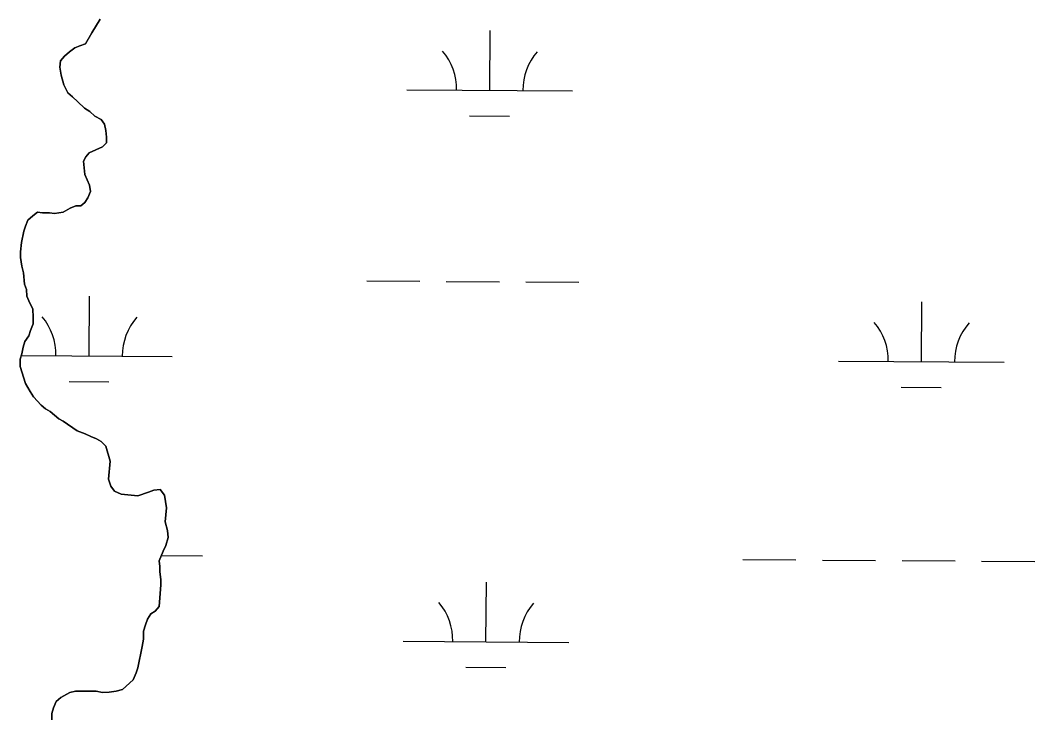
# Model space of a CAD drawing. Extents: x 3172231 to 3210228, y 940198 to 965780.
# Drawn here: x 3188543 to 3189155, y 961522 to 961940 of the extents above; entities that cross this region are included whole.
import ezdxf

# ---------------------------------------------------------------- set-up
doc = ezdxf.new("R2010")
doc.units = 0
for name, color, linetype in [('V-SITE-VEGE', 7, 'Continuous'), ('V-TOPO-SHOR', 7, 'Continuous'), ('V-WETL-SWMP', 7, 'Continuous')]:
    doc.layers.add(name, color=color, linetype=linetype)

msp = doc.modelspace()

# ---------------------------------------------------------------- linework, layer by layer
at = {"layer": 'V-SITE-VEGE'}
for points in [[(3188591.707, 961940.578), (3188586.567, 961932.293), (3188582.8, 961925.738), (3188579.36, 961924.347), (3188576.263, 961923.305), (3188573.169, 961920.884), (3188570.08, 961918.117), (3188567.678, 961915.354), (3188567.346, 961911.564), (3188568.051, 961906.745), (3188569.791, 961900.896), (3188572.218, 961896.081), (3188574.981, 961893.678), (3188578.092, 961890.588), (3188582.237, 961886.816), (3188585.344, 961884.755), (3188588.453, 961882.011), (3188592.248, 961879.957), (3188594.324, 961877.208), (3188595.025, 961873.422), (3188595.383, 961869.289), (3188595.393, 961865.844), (3188592.991, 961863.425), (3188585.08, 961859.956), (3188583.022, 961857.537), (3188581.653, 961854.779), (3188582.366, 961846.857), (3188585.143, 961840.326), (3188585.846, 961836.535), (3188584.136, 961832.742), (3188582.421, 961829.982), (3188580.017, 961827.907), (3188576.918, 961827.897), (3188573.478, 961826.506), (3188569.351, 961824.083), (3188564.188, 961823.377), (3188561.087, 961823.711), (3188556.955, 961823.698), (3188553.854, 961824.032), (3188551.101, 961821.957), (3188548.013, 961819.191), (3188546.647, 961815.742), (3188545.623, 961812.639), (3188544.267, 961805.746), (3188543.598, 961800.232), (3188543.608, 961796.788), (3188544.314, 961791.625), (3188545.361, 961787.494), (3188546.072, 961780.606), (3188547.116, 961777.512), (3188547.472, 961773.379), (3188549.207, 961769.25), (3188550.942, 961765.812), (3188551.302, 961760.647), (3188551.314, 961756.858), (3188549.606, 961752.719), (3188548.582, 961749.616), (3188546.184, 961746.163), (3188545.16, 961742.716), (3188544.486, 961738.579), (3188543.462, 961735.477), (3188543.477, 961731), (3188546.61, 961720.676), (3188549.381, 961715.863), (3188551.462, 961712.768), (3188555.953, 961707.618), (3188558.716, 961705.559), (3188561.477, 961703.847), (3188566.658, 961699.387), (3188569.419, 961698.017), (3188577.701, 961692.188), (3188582.53, 961690.482), (3188585.981, 961688.772), (3188589.43, 961687.406), (3188592.19, 961685.692), (3188594.955, 961682.943), (3188597.74, 961673.998), (3188596.743, 961662.971), (3188598.134, 961658.845)], [(3188598.134, 961658.845), (3188600.21, 961655.75), (3188604.349, 961654.042), (3188614.342, 961653.041), (3188620.879, 961655.129), (3188623.975, 961656.516), (3188627.762, 961656.872), (3188630.529, 961653.44), (3188631.59, 961645.862), (3188630.926, 961637.25), (3188632.321, 961632.085), (3188632.677, 961627.957), (3188631.315, 961623.129), (3188629.605, 961619.679), (3188627.213, 961613.815), (3188627.57, 961610.372), (3188627.58, 961607.274), (3188628.284, 961602.453), (3188628.295, 961599.352), (3188627.303, 961586.261), (3188624.901, 961583.499), (3188622.151, 961581.766), (3188620.094, 961578.659), (3188619.072, 961575.212), (3188617.706, 961571.42), (3188617.721, 961566.596), (3188617.047, 961562.117), (3188614.333, 961549.363), (3188613.311, 961546.26), (3188611.601, 961542.121), (3188605.076, 961536.245), (3188601.29, 961535.199), (3188597.161, 961534.496), (3188593.026, 961534.486), (3188589.235, 961535.16), (3188576.837, 961535.119), (3188573.394, 961534.418), (3188567.893, 961531.301), (3188565.145, 961528.881), (3188563.434, 961525.088), (3188562.412, 961521.639), (3188562.425, 961517.85)]]:
    msp.add_lwpolyline(points, dxfattribs=at)
at = {"layer": 'V-TOPO-SHOR'}
for points in [[(3188591.707, 961940.578), (3188586.567, 961932.293), (3188582.8, 961925.738), (3188579.36, 961924.347), (3188576.263, 961923.305), (3188573.171, 961920.884), (3188570.08, 961918.117), (3188567.678, 961915.354), (3188567.346, 961911.566), (3188568.051, 961906.745), (3188569.791, 961900.896), (3188572.218, 961896.081), (3188574.981, 961893.678), (3188578.092, 961890.588), (3188582.237, 961886.814), (3188585.344, 961884.757), (3188588.453, 961882.011), (3188592.248, 961879.957), (3188594.324, 961877.208), (3188595.025, 961873.422), (3188595.383, 961869.289), (3188595.393, 961865.844), (3188592.991, 961863.425), (3188585.08, 961859.956), (3188583.022, 961857.537)], [(3188583.022, 961857.537), (3188581.653, 961854.779), (3188582.366, 961846.857), (3188585.143, 961840.324), (3188585.846, 961836.535), (3188584.136, 961832.742), (3188582.421, 961829.982), (3188580.017, 961827.907), (3188576.918, 961827.897), (3188573.478, 961826.506), (3188569.351, 961824.083), (3188564.188, 961823.377), (3188561.087, 961823.711), (3188556.955, 961823.698), (3188553.854, 961824.032), (3188551.103, 961821.957), (3188548.013, 961819.191), (3188546.647, 961815.742), (3188545.623, 961812.639), (3188544.267, 961805.746), (3188543.598, 961800.232), (3188543.608, 961796.788), (3188544.314, 961791.625), (3188545.361, 961787.494), (3188546.072, 961780.606), (3188547.116, 961777.512), (3188547.472, 961773.379), (3188549.207, 961769.25), (3188550.942, 961765.812), (3188551.302, 961760.647), (3188551.314, 961756.858), (3188549.606, 961752.719), (3188548.582, 961749.616), (3188546.182, 961746.163), (3188545.16, 961742.716), (3188544.486, 961738.579), (3188543.462, 961735.477), (3188543.477, 961731), (3188546.61, 961720.676), (3188549.381, 961715.863), (3188551.46, 961712.768), (3188555.953, 961707.618), (3188558.716, 961705.559), (3188561.477, 961703.847), (3188566.658, 961699.387), (3188569.419, 961698.017), (3188577.703, 961692.188), (3188582.53, 961690.482), (3188585.981, 961688.772), (3188589.43, 961687.404), (3188592.19, 961685.692), (3188594.955, 961682.943), (3188597.74, 961673.998), (3188596.743, 961662.971), (3188598.134, 961658.845), (3188600.21, 961655.75), (3188604.349, 961654.042), (3188614.342, 961653.041), (3188620.879, 961655.129), (3188623.975, 961656.516), (3188627.762, 961656.872), (3188630.529, 961653.438), (3188631.588, 961645.862), (3188630.926, 961637.25), (3188632.321, 961632.087), (3188632.677, 961627.957), (3188631.315, 961623.129), (3188629.605, 961619.679), (3188627.213, 961613.815), (3188627.57, 961610.372), (3188627.58, 961607.274), (3188628.284, 961602.453), (3188628.295, 961599.352), (3188627.303, 961586.261), (3188624.901, 961583.499), (3188622.151, 961581.766), (3188620.094, 961578.659), (3188619.072, 961575.212), (3188617.706, 961571.42), (3188617.723, 961566.596), (3188617.047, 961562.117), (3188614.333, 961549.363), (3188613.311, 961546.26), (3188611.601, 961542.121), (3188605.076, 961536.243), (3188601.292, 961535.199), (3188597.161, 961534.496), (3188593.026, 961534.484), (3188589.235, 961535.16), (3188576.837, 961535.119), (3188573.394, 961534.418), (3188567.893, 961531.301), (3188565.145, 961528.881), (3188563.434, 961525.088), (3188562.412, 961521.639), (3188562.425, 961517.85)]]:
    msp.add_lwpolyline(points, dxfattribs=at)
at = {"layer": 'V-WETL-SWMP'}
for p, q in [((3188826.555, 961897.604), (3188826.8, 961933.603)), ((3188776.556, 961897.944), (3188876.554, 961897.264)), ((3188814.45, 961882.255), (3188838.45, 961882.092)), ((3188752.363, 961782.674), (3188784.363, 961782.457)), ((3188800.362, 961782.348), (3188832.361, 961782.13)), ((3188848.361, 961782.021), (3188880.36, 961781.803)), ((3188584.987, 961737.383), (3188585.232, 961773.382)), ((3189086.883, 961733.966), (3189087.128, 961769.965)), ((3188544.184, 961737.66), (3188634.986, 961737.042)), ((3189036.884, 961734.307), (3189136.882, 961733.626)), ((3188572.883, 961722.034), (3188596.882, 961721.87)), ((3189074.778, 961718.617), (3189098.778, 961718.454)), ((3188628.518, 961617.013), (3188653.324, 961616.844)), ((3188979.224, 961614.625), (3189011.224, 961614.407)), ((3189027.223, 961614.299), (3189059.222, 961614.081)), ((3189075.222, 961613.972), (3189107.221, 961613.754)), ((3189123.221, 961613.645), (3189155.22, 961613.427)), ((3188824.291, 961564.937), (3188824.536, 961600.936)), ((3188774.292, 961565.277), (3188874.29, 961564.596)), ((3188812.186, 961549.588), (3188836.186, 961549.424))]:
    msp.add_line(p, q, dxfattribs=at)
for points in [[(3188585.344, 961884.757), (3188582.237, 961886.813), (3188578.092, 961890.589), (3188574.982, 961893.678), (3188572.218, 961896.081), (3188569.792, 961900.895), (3188568.05, 961906.745), (3188567.346, 961911.565), (3188567.678, 961915.355), (3188570.08, 961918.118), (3188573.171, 961920.884), (3188576.263, 961923.305), (3188579.36, 961924.348), (3188582.8, 961925.737), (3188586.567, 961932.294), (3188591.707, 961940.577)], [(3188567.893, 961531.301), (3188573.394, 961534.419), (3188576.836, 961535.119), (3188589.236, 961535.16), (3188593.027, 961534.483), (3188597.16, 961534.497), (3188601.291, 961535.199), (3188605.077, 961536.244), (3188611.602, 961542.121), (3188613.311, 961546.26), (3188614.334, 961549.363), (3188617.048, 961562.117), (3188617.722, 961566.597), (3188617.707, 961571.419), (3188619.072, 961575.212), (3188620.094, 961578.66), (3188622.151, 961581.766), (3188624.901, 961583.498), (3188627.303, 961586.261), (3188628.294, 961599.353), (3188628.284, 961602.453), (3188627.579, 961607.273), (3188627.569, 961610.373), (3188627.213, 961613.816), (3188629.605, 961619.679), (3188631.316, 961623.129), (3188632.678, 961627.956), (3188632.321, 961632.088), (3188630.926, 961637.25), (3188631.587, 961645.863), (3188630.529, 961653.438), (3188627.762, 961656.873), (3188623.975, 961656.516), (3188620.879, 961655.129), (3188614.341, 961653.041), (3188604.349, 961654.042), (3188600.21, 961655.75), (3188598.134, 961658.844), (3188596.743, 961662.972), (3188597.74, 961673.998), (3188594.955, 961682.944), (3188592.191, 961685.691), (3188589.43, 961687.404), (3188585.981, 961688.771), (3188582.531, 961690.482), (3188577.703, 961692.188), (3188569.418, 961698.017), (3188566.658, 961699.386), (3188561.477, 961703.847), (3188558.715, 961705.56), (3188555.953, 961707.617), (3188551.459, 961712.769), (3188549.382, 961715.863), (3188546.611, 961720.676), (3188543.477, 961730.999), (3188543.463, 961735.477), (3188544.486, 961738.58), (3188545.161, 961742.716), (3188546.183, 961746.163), (3188548.583, 961749.616), (3188549.607, 961752.719), (3188551.315, 961756.858), (3188551.303, 961760.647), (3188550.942, 961765.812), (3188549.208, 961769.251), (3188547.473, 961773.378), (3188547.115, 961777.511), (3188546.072, 961780.607), (3188545.36, 961787.494), (3188544.314, 961791.624), (3188543.608, 961796.788), (3188543.597, 961800.232), (3188544.268, 961805.746), (3188545.623, 961812.639), (3188546.646, 961815.742), (3188548.013, 961819.191), (3188551.104, 961821.957), (3188553.853, 961824.032), (3188556.954, 961823.698), (3188561.087, 961823.711), (3188564.188, 961823.377), (3188569.352, 961824.083), (3188573.478, 961826.507), (3188576.918, 961827.896), (3188580.018, 961827.906), (3188582.422, 961829.981), (3188584.135, 961832.742), (3188585.845, 961836.536), (3188585.144, 961840.323), (3188582.367, 961846.858), (3188581.653, 961854.778), (3188583.021, 961857.538), (3188585.08, 961859.956), (3188592.991, 961863.426), (3188595.394, 961865.845), (3188595.383, 961869.289), (3188595.025, 961873.421), (3188594.324, 961877.208), (3188592.248, 961879.957), (3188588.453, 961882.011), (3188585.344, 961884.757)], [(3188562.425, 961517.85), (3188562.413, 961521.639), (3188563.435, 961525.087), (3188565.145, 961528.881), (3188567.893, 961531.301)]]:
    msp.add_lwpolyline(points, dxfattribs=at)
for centre, start, end in [((3188771.317, 961898.455), 358.838164, 40.381822), ((3188881.8, 961897.703), 138.838164, 180.381822), ((3188529.749, 961738.234), 358.838164, 40.381822), ((3188640.232, 961737.481), 138.838164, 180.381822), ((3189031.645, 961734.817), 358.838164, 40.381822), ((3189142.128, 961734.065), 138.838164, 180.381822), ((3188769.053, 961565.788), 358.838164, 40.381822), ((3188879.536, 961565.036), 138.838164, 180.381822)]:
    msp.add_arc(centre, 35.246, start, end, dxfattribs=at)

doc.saveas('drawing.dxf')
